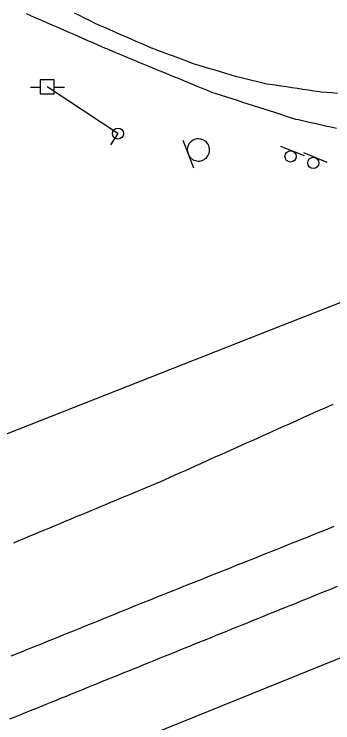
# Model space of a CAD drawing. Extents: x 1901471 to 1963503, y 756461 to 799997.
# Drawn here: x 1931919.1 to 1931976.2, y 774062.4 to 774189.3 of the extents above; entities that cross this region are included whole.
import ezdxf

# ---------------------------------------------------------------- set-up
doc = ezdxf.new("R2010")
doc.units = 0
for name, color, linetype in [('Default', 7, 'Continuous'), ('RD_EX_Bldg', 7, 'Continuous'), ('RD_EX_BldgApp', 7, 'Continuous'), ('RD_EX_Fence_Other', 7, 'Continuous'), ('RD_EX_H2O', 7, 'Continuous'), ('RD_EX_Road', 7, 'Continuous'), ('RD_EX_UT', 7, 'Continuous'), ('RD_HC_Cl', 7, 'Continuous')]:
    doc.layers.add(name, color=color, linetype=linetype)

# ---------------------------------------------------------------- blocks, each defined once
blk = doc.blocks.new('PP')
at = {"layer": 'RD_EX_UT'}
for p, q in [((2.49, 2.51), (-2.51, 2.51)), ((-2.51, 2.51), (-2.51, -2.49)), ((2.49, -2.49), (2.49, 2.51)), ((-5.94, -0.05), (-2.47, -0.05)), ((-2.51, -2.49), (2.49, -2.49)), ((2.42, -0.05), (6.06, -0.05))]:
    blk.add_line(p, q, dxfattribs=at)
blk = doc.blocks.new('GW')
at = {"layer": 'RD_EX_UT'}
blk.add_line((0, 0), (0, 5), dxfattribs=at)
blk.add_circle((0, 0), 2, dxfattribs=at)
blk = doc.blocks.new('SIGN2')
at = {"layer": 'Default'}
blk.add_lwpolyline([(-0.127, 0.1692), (-0.127, -0.1692)], dxfattribs=at)
for start, end in [(0, 180), (180, 0)]:
    blk.add_arc((0, 0), 0.127, start, end, dxfattribs=at)
blk = doc.blocks.new('SIGN')
at = {"layer": 'RD_EX_BldgApp'}
blk.add_line((-4.52, -2.02), (4.48, -2.02), dxfattribs=at)
blk.add_circle((0, 0), 2, dxfattribs=at)

msp = doc.modelspace()

# ---------------------------------------------------------------- linework, layer by layer
at = {"layer": 'RD_EX_Fence_Other'}
msp.add_lwpolyline([(1932924.68, 774518.86), (1932852.34, 774490.67), (1932713.4, 774434.36), (1932607.72, 774391.35), (1932500.23, 774347.9), (1932392.13, 774304.1), (1932254.18, 774248.59), (1932163.76, 774212.46), (1932086.97, 774181.05), (1932068.9, 774173.06), (1932019.16, 774153.94), (1931967.16, 774133.56), (1931915.85, 774113.42), (1931876.71, 774127.62), (1931828.32, 774143.31), (1931879.82, 774164.27), (1931912.34, 774178.04), (1931865.47, 774205.25), (1931802.75, 774241.48)], dxfattribs=at)
at = {"layer": 'RD_EX_H2O'}
msp.add_lwpolyline([(1931919.06, 774094.67), (1931919.98, 774095.05), (1931920.91, 774095.44), (1931921.83, 774095.82), (1931922.75, 774096.21), (1931923.68, 774096.59), (1931924.6, 774096.98), (1931925.52, 774097.36), (1931926.45, 774097.74), (1931927.37, 774098.13), (1931928.29, 774098.51), (1931929.21, 774098.9), (1931930.14, 774099.28), (1931931.06, 774099.67), (1931931.98, 774100.05), (1931932.91, 774100.44), (1931933.83, 774100.82), (1931934.75, 774101.2), (1931935.68, 774101.59), (1931936.6, 774101.97), (1931937.52, 774102.36), (1931938.45, 774102.74), (1931939.37, 774103.13), (1931940.29, 774103.51), (1931941.22, 774103.89), (1931942.14, 774104.28), (1931943.06, 774104.66), (1931943.99, 774105.05), (1931944.91, 774105.43), (1931945.27, 774105.58), (1931946.18, 774105.99), (1931947.09, 774106.4), (1931948, 774106.81), (1931948.92, 774107.22), (1931949.83, 774107.63), (1931950.74, 774108.03), (1931951.65, 774108.44), (1931952.57, 774108.85), (1931953.48, 774109.26), (1931954.39, 774109.67), (1931955.3, 774110.08), (1931956.22, 774110.49), (1931957.13, 774110.9), (1931958.04, 774111.31), (1931958.95, 774111.72), (1931959.87, 774112.12), (1931960.78, 774112.53), (1931961.69, 774112.94), (1931962.6, 774113.35), (1931963.52, 774113.76), (1931964.43, 774114.17), (1931965.34, 774114.58), (1931966.26, 774114.99), (1931967.17, 774115.4), (1931968.08, 774115.8), (1931968.99, 774116.21), (1931969.91, 774116.62), (1931970.82, 774117.03), (1931970.82, 774117.03), (1931971.73, 774117.44), (1931972.64, 774117.85), (1931973.56, 774118.26), (1931974.47, 774118.67), (1931975.38, 774119.08), (1931976.29, 774119.49)], dxfattribs=at)
at = {"layer": 'RD_EX_Road'}
for points in [[(1931976.89, 774168.85), (1931975.91, 774169.07), (1931974.94, 774169.29), (1931973.96, 774169.5), (1931972.99, 774169.72), (1931972.01, 774169.94), (1931971.03, 774170.15), (1931970.06, 774170.37), (1931969.63, 774170.46), (1931968.68, 774170.77), (1931967.73, 774171.07), (1931966.77, 774171.38), (1931965.82, 774171.69), (1931964.87, 774171.99), (1931963.92, 774172.3), (1931962.97, 774172.6), (1931962.01, 774172.91), (1931961.06, 774173.22), (1931960.11, 774173.52), (1931959.16, 774173.83), (1931958.21, 774174.13), (1931957.25, 774174.44), (1931956.3, 774174.75), (1931955.35, 774175.05), (1931954.57, 774175.3), (1931953.64, 774175.68), (1931952.72, 774176.06), (1931951.79, 774176.45), (1931950.87, 774176.83), (1931949.95, 774177.21), (1931949.02, 774177.59), (1931948.1, 774177.97), (1931947.17, 774178.35), (1931946.25, 774178.73), (1931945.32, 774179.11), (1931944.4, 774179.49), (1931943.47, 774179.87), (1931942.55, 774180.25), (1931941.62, 774180.63), (1931940.7, 774181.02), (1931939.77, 774181.4), (1931938.85, 774181.78), (1931937.93, 774182.16), (1931936.93, 774182.57), (1931936.01, 774182.97), (1931935.09, 774183.37), (1931934.18, 774183.77), (1931933.26, 774184.17), (1931932.34, 774184.57), (1931931.43, 774184.97), (1931930.51, 774185.37), (1931929.59, 774185.77), (1931928.68, 774186.17), (1931927.76, 774186.57), (1931926.85, 774186.97), (1931925.93, 774187.37), (1931925.01, 774187.77), (1931924.1, 774188.17), (1931923.18, 774188.57), (1931922.26, 774188.97), (1931921.35, 774189.37)], [(1931977.09, 774175.12), (1931976.09, 774175.2), (1931975.09, 774175.29), (1931974.1, 774175.37), (1931973.84, 774175.39), (1931972.85, 774175.54), (1931971.86, 774175.69), (1931970.87, 774175.84), (1931969.88, 774175.99), (1931968.89, 774176.14), (1931967.91, 774176.29), (1931966.92, 774176.44), (1931965.93, 774176.58), (1931964.94, 774176.73), (1931964.43, 774176.81), (1931963.46, 774177.04), (1931962.48, 774177.27), (1931961.51, 774177.5), (1931960.54, 774177.73), (1931959.56, 774177.96), (1931958.96, 774178.1), (1931958, 774178.39), (1931957.04, 774178.68), (1931956.09, 774178.97), (1931955.13, 774179.26), (1931954.17, 774179.55), (1931953.22, 774179.85), (1931952.26, 774180.14), (1931951.46, 774180.38), (1931950.52, 774180.73), (1931949.59, 774181.08), (1931948.65, 774181.42), (1931947.71, 774181.77), (1931946.77, 774182.12), (1931945.84, 774182.47), (1931944.9, 774182.81), (1931943.96, 774183.16), (1931943.74, 774183.24), (1931942.83, 774183.64), (1931941.91, 774184.04), (1931940.99, 774184.44), (1931940.08, 774184.84), (1931939.16, 774185.24), (1931938.24, 774185.64), (1931937.32, 774186.04), (1931936.41, 774186.44), (1931935.49, 774186.84), (1931934.57, 774187.23), (1931934.44, 774187.29), (1931933.54, 774187.73), (1931932.64, 774188.17), (1931931.74, 774188.61), (1931930.85, 774189.05), (1931929.95, 774189.49)], [(1931918.61, 774074.4), (1931919.54, 774074.77), (1931920.47, 774075.15), (1931921.4, 774075.52), (1931922.32, 774075.9), (1931923.25, 774076.27), (1931924.18, 774076.65), (1931925.1, 774077.02), (1931926.03, 774077.4), (1931926.96, 774077.77), (1931927.88, 774078.15), (1931928.81, 774078.52), (1931929.74, 774078.9), (1931930.67, 774079.27), (1931931.59, 774079.65), (1931932.52, 774080.02), (1931933.45, 774080.4), (1931934.37, 774080.77), (1931935.3, 774081.15), (1931936.23, 774081.52), (1931937.16, 774081.9), (1931938.08, 774082.27), (1931939.01, 774082.65), (1931939.94, 774083.02), (1931940.86, 774083.4), (1931941.79, 774083.77), (1931942.72, 774084.15), (1931943.03, 774084.27), (1931943.96, 774084.64), (1931944.88, 774085.01), (1931945.81, 774085.39), (1931946.74, 774085.76), (1931947.67, 774086.13), (1931948.6, 774086.5), (1931949.53, 774086.87), (1931950.46, 774087.24), (1931951.39, 774087.61), (1931952.32, 774087.98), (1931953.24, 774088.35), (1931954.17, 774088.72), (1931955.1, 774089.09), (1931956.03, 774089.46), (1931956.96, 774089.83), (1931957.89, 774090.2), (1931958.82, 774090.57), (1931959.75, 774090.94), (1931960.68, 774091.31), (1931961.6, 774091.68), (1931962.53, 774092.05), (1931963.46, 774092.42), (1931964.39, 774092.79), (1931965.32, 774093.16), (1931966.25, 774093.53), (1931967.18, 774093.9), (1931968.11, 774094.27), (1931969.04, 774094.64), (1931969.96, 774095.01), (1931970.89, 774095.38), (1931971.82, 774095.75), (1931972.75, 774096.13), (1931973.68, 774096.5), (1931974.61, 774096.87), (1931975.54, 774097.24), (1931976.47, 774097.61)], [(1931918.36, 774063.12), (1931919.28, 774063.5), (1931920.21, 774063.87), (1931921.14, 774064.25), (1931922.06, 774064.62), (1931922.99, 774065), (1931923.92, 774065.37), (1931924.84, 774065.75), (1931925.77, 774066.12), (1931926.7, 774066.5), (1931927.63, 774066.88), (1931928.48, 774067.22), (1931929.41, 774067.6), (1931930.33, 774067.97), (1931931.26, 774068.35), (1931932.19, 774068.72), (1931933.11, 774069.1), (1931934.04, 774069.47), (1931934.97, 774069.85), (1931935.89, 774070.22), (1931936.82, 774070.6), (1931937.75, 774070.97), (1931938.68, 774071.35), (1931939.6, 774071.72), (1931940.53, 774072.1), (1931941.46, 774072.47), (1931942.38, 774072.85), (1931943.31, 774073.22), (1931944.24, 774073.6), (1931945.16, 774073.97), (1931946.09, 774074.35), (1931947.02, 774074.72), (1931947.95, 774075.1), (1931948.87, 774075.47), (1931949.8, 774075.85), (1931950.73, 774076.22), (1931951.65, 774076.6), (1931952.58, 774076.97), (1931953.51, 774077.35), (1931954.43, 774077.72), (1931955.36, 774078.1), (1931956.29, 774078.47), (1931957.22, 774078.85), (1931958.14, 774079.22), (1931959.07, 774079.6), (1931960, 774079.97), (1931960.92, 774080.35), (1931961.85, 774080.72), (1931962.78, 774081.1), (1931963.7, 774081.47), (1931964.63, 774081.85), (1931965.56, 774082.22), (1931966.49, 774082.6), (1931966.87, 774082.75), (1931967.79, 774083.13), (1931968.72, 774083.5), (1931969.65, 774083.87), (1931970.58, 774084.25), (1931971.5, 774084.62), (1931972.43, 774084.99), (1931973.36, 774085.37), (1931974.29, 774085.74), (1931975.21, 774086.11), (1931976.14, 774086.49), (1931977.07, 774086.86)]]:
    msp.add_lwpolyline(points, dxfattribs=at)
at = {"layer": 'RD_EX_UT'}
msp.add_lwpolyline([(1931937.73, 774167.94), (1931925.07, 774176.29)], dxfattribs=at)
at = {"layer": 'RD_HC_Cl'}
msp.add_line((1938541.05, 776727.63), (1929630.2, 773125.03), dxfattribs=at)

# ---------------------------------------------------------------- block references
at = {"layer": 'Default', "xscale": 0.5039370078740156, "yscale": 0.5039370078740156}
msp.add_blockref('PP', (1931925.07, 774176.29), dxfattribs=at)
at = {"layer": 'RD_EX_Bldg'}
for name, p, xscale, yscale, rotation in [('SIGN2', (1931952.15, 774165.01), 15.748031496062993, 15.74803149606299, 21.017038), ('SIGN', (1931968.66, 774163.84), 0.5039370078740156, 0.5039370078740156, 158.683577), ('SIGN', (1931972.74, 774162.68), 0.5039370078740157, 0.5039370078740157, 157.91032)]:
    msp.add_blockref(name, p, dxfattribs=dict(at, xscale=xscale, yscale=yscale, rotation=rotation))
at = {"layer": 'RD_EX_UT', "xscale": 0.49212598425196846, "yscale": 0.4921259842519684, "rotation": 146.437416}
msp.add_blockref('GW', (1931937.73, 774167.94), dxfattribs=at)

doc.saveas('drawing.dxf')
